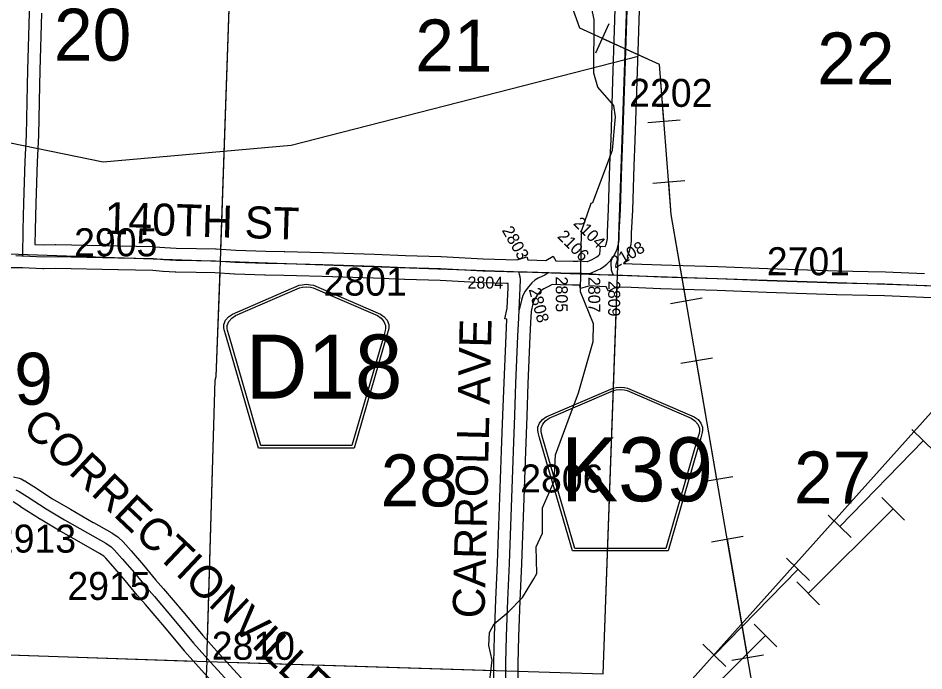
# Model space of a CAD drawing. Extents: x -157.2 to -99.3, y 12.2 to 46.2.
# Drawn here: x -143.029 to -140.761, y 36.094 to 37.727 of the extents above; entities that cross this region are included whole.
import ezdxf

# ---------------------------------------------------------------- set-up
doc = ezdxf.new("R2010")
doc.units = 0
for name, color, linetype in [('tdCoHydroRiver', 7, 'Continuous'), ('tdCoPipe', 7, 'Continuous'), ('tdCoPipe1', 7, 'Continuous'), ('tdCoPipe2', 7, 'Continuous'), ('tdCoSecRdNmbr', 7, 'Continuous'), ('tdCoSecRdTxt', 7, 'Continuous'), ('tdCoSecRteBand', 7, 'Continuous'), ('tdCoSecRteCL', 7, 'Continuous'), ('tdCoSectLine', 7, 'Continuous'), ('tdCoSectLinePart', 7, 'Continuous'), ('tdCoSectNmbr', 7, 'Continuous'), ('tdCoShieldCoRte', 7, 'Continuous'), ('tdCoSurfAsphalt', 7, 'Continuous'), ('tdCoSurfGravel', 7, 'Continuous')]:
    doc.layers.add(name, color=color, linetype=linetype)

msp = doc.modelspace()

# ---------------------------------------------------------------- linework, layer by layer
at = {"layer": 'tdCoHydroRiver'}
for points in [[(-141.6263, 36.7898), (-141.5897, 36.9182), (-141.5885, 36.9624), (-141.6211, 37.0425), (-141.6186, 37.1941), (-141.5946, 37.2644), (-141.5898, 37.2658), (-141.5406, 37.3969), (-141.5336, 37.4804), (-141.5376, 37.509), (-141.5774, 37.5546), (-141.5875, 37.5896), (-141.587, 37.7239), (-141.5954, 37.7621)], [(-141.7375, 36.3241), (-141.7307, 36.3381), (-141.7317, 36.4044), (-141.7164, 36.4387), (-141.7159, 36.5018), (-141.6869, 36.5688), (-141.6832, 36.635), (-141.6519, 36.7208), (-141.6263, 36.7898)], [(-141.8529, 36.0278), (-141.842, 36.1206), (-141.8503, 36.1572), (-141.8492, 36.1903), (-141.8374, 36.2121), (-141.8018, 36.2409), (-141.7659, 36.2776), (-141.7375, 36.3241)]]:
    msp.add_lwpolyline(points, dxfattribs=at)
at = {"layer": 'tdCoPipe'}
for p, q in [((-141.55, 37.7135), (-141.5833, 37.6401)), ((-141.3719, 37.4719), (-141.4521, 37.4655)), ((-141.3599, 37.3203), (-141.4402, 37.314)), ((-141.3166, 37.0264), (-141.3959, 37.0128)), ((-141.2908, 36.8766), (-141.3702, 36.8629)), ((-141.2396, 36.58), (-141.3189, 36.5663)), ((-141.2137, 36.4302), (-141.2932, 36.4165)), ((-141.1626, 36.1336), (-141.2418, 36.1199))]:
    msp.add_line(p, q, dxfattribs=at)
for points in [[(-136.934, 22.5495), (-137.7242, 24.8933), (-138.4968, 27.1666), (-138.4114, 27.2635), (-138.4614, 27.8735), (-138.7227, 28.0895), (-138.7183, 28.4663), (-139.0397, 29.2926), (-139.1184, 29.8198), (-140.0614, 32.629), (-140.3902, 33.7747), (-140.3873, 34.3489), (-140.6033, 34.3601), (-141.0238, 35.5765), (-141.1818, 36.0085), (-141.3937, 37.236), (-141.4233, 37.6118), (-141.6227, 37.7022), (-142.0941, 39.016), (-142.2605, 40.1621), (-142.7574, 40.5833), (-142.8772, 41.3829)], [(-145.5545, 32.0407), (-145.4652, 31.9559), (-145.2641, 32.039), (-144.2371, 32.0131), (-143.232, 33.3859), (-142.9301, 33.9124), (-142.0867, 34.756), (-141.6374, 35.6825), (-141.5355, 35.8566), (-140.3685, 37.1582), (-139.4239, 38.0364), (-138.0693, 39.5013), (-138.0266, 39.825), (-137.4064, 40.3449), (-136.8596, 41.0707)], [(-141.412, 37.4687), (-141.4233, 37.6118), (-141.5667, 37.6768)], [(-141.4768, 37.6316), (-142.3456, 37.409), (-142.8158, 37.3667), (-143.1182, 37.4285), (-143.3155, 37.3393), (-143.8762, 37.5293), (-144.6035, 37.4656)], [(-141.3563, 37.0196), (-141.3937, 37.236), (-141.4001, 37.3171)], [(-141.2793, 36.5732), (-141.3305, 36.8698)], [(-141.2023, 36.1267), (-141.2534, 36.4234)]]:
    msp.add_lwpolyline(points, dxfattribs=at)
at = {"layer": 'tdCoPipe1'}
for p, q in [((-140.7915, 36.6983), (-140.734, 36.6424)), ((-141.0008, 36.4834), (-140.9433, 36.4275)), ((-141.1054, 36.3759), (-141.048, 36.32)), ((-141.3147, 36.161), (-141.2573, 36.1051))]:
    msp.add_line(p, q, dxfattribs=at)
for points in [[(-140.7627, 36.6703), (-140.972, 36.4554)], [(-141.0767, 36.348), (-141.286, 36.133)]]:
    msp.add_lwpolyline(points, dxfattribs=at)
at = {"layer": 'tdCoPipe2'}
for p, q in [((-140.8664, 36.5278), (-140.81, 36.4709)), ((-141.0794, 36.3165), (-141.0229, 36.2596)), ((-141.1859, 36.2108), (-141.1294, 36.1539))]:
    msp.add_line(p, q, dxfattribs=at)
for points in [[(-140.8382, 36.4993), (-141.0512, 36.288)], [(-141.1576, 36.1824), (-141.3706, 35.9711)]]:
    msp.add_lwpolyline(points, dxfattribs=at)
at = {"layer": 'tdCoSecRteBand'}
for points in [[(-142.9701, 37.74), (-142.9746, 37.5966), (-142.9756, 37.5592), (-142.9783, 37.4343), (-142.9783, 37.4339), (-142.9783, 37.4336), (-142.9812, 37.3679), (-142.9847, 37.2634), (-142.9862, 37.1973), (-142.9868, 37.1611), (-142.9859, 37.161), (-142.9653, 37.1601), (-142.9363, 37.1608), (-142.9356, 37.1608), (-142.9349, 37.1608), (-142.7776, 37.1573), (-142.6891, 37.1556), (-142.688, 37.1556), (-142.6869, 37.1555), (-142.6615, 37.1531), (-142.6329, 37.1514), (-142.5821, 37.1507), (-142.5348, 37.1502), (-142.534, 37.1502), (-142.5332, 37.1501), (-142.4837, 37.147), (-142.4091, 37.144), (-142.3626, 37.1438), (-142.3621, 37.1438), (-142.3616, 37.1438), (-142.3299, 37.1425), (-142.2657, 37.1408), (-142.2656, 37.1408), (-142.2655, 37.1408), (-142.1368, 37.1364), (-142.1367, 37.1364), (-142.1366, 37.1364), (-142.0591, 37.1332), (-141.9705, 37.1307), (-141.9702, 37.1307), (-141.9698, 37.1307), (-141.8646, 37.1253), (-141.7795, 37.123), (-141.755, 37.13), (-141.7529, 37.1223), (-141.7081, 37.1211), (-141.6898, 37.1321), (-141.6829, 37.1205), (-141.6396, 37.1194), (-141.6288, 37.1192), (-141.6288, 37.12), (-141.6042, 37.1183)], [(-141.6042, 37.1183), (-141.6036, 37.1184), (-141.592, 37.1235), (-141.586, 37.1265), (-141.5802, 37.1304), (-141.5747, 37.1346), (-141.5723, 37.1368), (-141.5706, 37.1566), (-141.559, 37.1556), (-141.5574, 37.1593), (-141.5551, 37.1679), (-141.5538, 37.1762), (-141.5538, 37.1903), (-141.5538, 37.1911), (-141.5538, 37.1918), (-141.5508, 37.2495), (-141.5474, 37.3597), (-141.5474, 37.3598), (-141.5474, 37.36), (-141.5446, 37.4237), (-141.54, 37.5705), (-141.54, 37.5706), (-141.54, 37.5706), (-141.5358, 37.697), (-141.5343, 37.7495)], [(-141.4743, 37.7476), (-141.4758, 37.6953), (-141.4758, 37.6952), (-141.4758, 37.6951), (-141.48, 37.5686), (-141.4847, 37.4217), (-141.4847, 37.4215), (-141.4847, 37.4213), (-141.4874, 37.3576), (-141.4908, 37.2473), (-141.4909, 37.247), (-141.4909, 37.2467), (-141.4938, 37.1895), (-141.4938, 37.1738), (-141.4938, 37.1714), (-141.4942, 37.169), (-141.4962, 37.1569), (-141.4964, 37.1555), (-141.4967, 37.1542), (-141.4999, 37.1418), (-141.5006, 37.1394), (-141.5016, 37.1372), (-141.5042, 37.1312), (-141.5012, 37.1288), (-141.5132, 37.1137), (-141.5073, 37.1135), (-141.4916, 37.1129), (-141.4915, 37.1129), (-141.4915, 37.1129), (-141.4182, 37.11), (-141.3639, 37.1085), (-141.3638, 37.1085), (-141.3638, 37.1085), (-141.2772, 37.1058), (-141.2771, 37.1058), (-141.277, 37.1058), (-141.153, 37.1011), (-140.9779, 37.0949), (-140.9007, 37.0935), (-140.9006, 37.0935), (-140.9005, 37.0935), (-140.8578, 37.0922), (-140.8577, 37.0922), (-140.8575, 37.0922), (-140.7599, 37.0885)], [(-141.8374, 36.0036), (-141.8379, 36.1136), (-141.8379, 36.114), (-141.8379, 36.1145), (-141.8361, 36.1813), (-141.8361, 36.1815), (-141.8361, 36.1817), (-141.8327, 36.2717), (-141.8327, 36.2717), (-141.8327, 36.2718), (-141.829, 36.3642), (-141.8194, 36.6214), (-141.8189, 36.6445), (-141.8189, 36.6448), (-141.8189, 36.6451), (-141.8154, 36.7338), (-141.8125, 36.8154), (-141.8125, 36.8155), (-141.8125, 36.8156), (-141.8075, 36.9332), (-141.8075, 36.9333), (-141.8075, 36.9334), (-141.8055, 36.9738), (-141.8105, 36.9749), (-141.8044, 37.0014), (-141.8024, 37.053), (-141.8023, 37.0531), (-141.8023, 37.0531), (-141.8019, 37.0636), (-141.8065, 37.0637), (-141.8666, 37.0653), (-141.867, 37.0653), (-141.8673, 37.0653), (-141.9725, 37.0707), (-142.061, 37.0732), (-142.0612, 37.0732), (-142.0614, 37.0732), (-142.1389, 37.0764), (-142.2675, 37.0808), (-142.3317, 37.0826), (-142.3319, 37.0826), (-142.3321, 37.0826), (-142.3634, 37.0838), (-142.41, 37.084), (-142.4105, 37.084), (-142.411, 37.0841), (-142.4865, 37.087), (-142.4868, 37.087), (-142.4872, 37.087), (-142.5362, 37.0902), (-142.5828, 37.0907), (-142.5828, 37.0907), (-142.5829, 37.0907), (-142.6344, 37.0914), (-142.6351, 37.0914), (-142.6357, 37.0915), (-142.6656, 37.0932), (-142.6661, 37.0932), (-142.6667, 37.0933), (-142.6914, 37.0956), (-142.7788, 37.0974), (-142.7789, 37.0974), (-142.7789, 37.0974), (-142.9355, 37.1008), (-142.9649, 37.1001), (-142.966, 37.1), (-142.9671, 37.1001), (-143.0182, 37.1025), (-143.0478, 37.103)], [(-140.6449, 37.0246), (-140.762, 37.0286), (-140.7621, 37.0286), (-140.7621, 37.0286), (-140.8597, 37.0323), (-140.902, 37.0335), (-140.9793, 37.035), (-140.9796, 37.035), (-140.9798, 37.035), (-141.1551, 37.0411), (-141.1552, 37.0411), (-141.1552, 37.0411), (-141.2792, 37.0458), (-141.3656, 37.0485), (-141.42, 37.05), (-141.4202, 37.05), (-141.4204, 37.05), (-141.4939, 37.053), (-141.5315, 37.0544), (-141.5509, 37.0441), (-141.5569, 37.0553), (-141.5725, 37.0559), (-141.573, 37.056), (-141.5734, 37.056), (-141.5976, 37.0577), (-141.6212, 37.0507), (-141.6237, 37.0592), (-141.6405, 37.0594), (-141.6407, 37.0594), (-141.6409, 37.0594), (-141.6709, 37.0602), (-141.6922, 37.0607), (-141.6953, 37.0589), (-141.6965, 37.0582), (-141.6976, 37.0576), (-141.7128, 37.0502), (-141.7171, 37.0477), (-141.7208, 37.0442), (-141.7275, 37.0365), (-141.734, 37.0277), (-141.7376, 37.0211), (-141.74, 37.0137), (-141.7447, 36.9934), (-141.7458, 36.9662), (-141.7458, 36.9662), (-141.7476, 36.9306), (-141.7525, 36.8131), (-141.7555, 36.7316), (-141.7555, 36.7316), (-141.7555, 36.7315), (-141.7589, 36.643), (-141.7594, 36.6199), (-141.7594, 36.6196), (-141.7594, 36.6194), (-141.769, 36.3619), (-141.769, 36.3619), (-141.769, 36.3618), (-141.7727, 36.2694), (-141.7762, 36.1796), (-141.7779, 36.1134), (-141.7774, 36.004)], [(-143.0403, 36.58), (-143.0267, 36.5763), (-143.0238, 36.5755), (-143.0212, 36.5742), (-143.0128, 36.57), (-143.0112, 36.5692), (-143.0096, 36.5682), (-142.99, 36.5552), (-142.9431, 36.5248), (-142.898, 36.4984), (-142.8407, 36.4657), (-142.8406, 36.4656), (-142.8406, 36.4656), (-142.7947, 36.4392), (-142.794, 36.4388), (-142.7933, 36.4383), (-142.7797, 36.4294), (-142.7775, 36.428), (-142.7756, 36.4262), (-142.7677, 36.4188), (-142.7667, 36.4179), (-142.7658, 36.4169), (-142.7461, 36.3947), (-142.7459, 36.3945), (-142.7458, 36.3943), (-142.7152, 36.3588), (-142.715, 36.3586), (-142.7148, 36.3583), (-142.685, 36.3222), (-142.6651, 36.2997), (-142.6649, 36.2995), (-142.6648, 36.2993), (-142.6162, 36.2423), (-142.6161, 36.2422), (-142.616, 36.2421), (-142.5667, 36.1829), (-142.5252, 36.1359), (-142.445, 36.0485)], [(-142.489, 36.0077), (-142.5696, 36.0955), (-142.5698, 36.0958), (-142.5701, 36.096), (-142.612, 36.1436), (-142.6122, 36.1439), (-142.6125, 36.1442), (-142.662, 36.2035), (-142.7103, 36.2602), (-142.7303, 36.2829), (-142.7307, 36.2833), (-142.731, 36.2837), (-142.7609, 36.3199), (-142.7911, 36.355), (-142.8097, 36.376), (-142.8147, 36.3807), (-142.8254, 36.3877), (-142.8705, 36.4136), (-142.9279, 36.4464), (-142.928, 36.4464), (-142.9282, 36.4465), (-142.9741, 36.4734), (-142.9746, 36.4737), (-142.9752, 36.4741), (-143.0228, 36.5049), (-143.0229, 36.505), (-143.023, 36.5051), (-143.0413, 36.5172)]]:
    msp.add_lwpolyline(points, dxfattribs=at)
at = {"layer": 'tdCoSecRteCL'}
for points in [[(-143.0173, 37.1325), (-143.0162, 37.1979), (-143.0147, 37.2643), (-143.0112, 37.3691), (-143.0083, 37.4349), (-143.0055, 37.5599), (-143.0046, 37.5974), (-143.0001, 37.741), (-142.9996, 37.7705), (-142.9952, 37.9077), (-142.9908, 38.0502), (-142.9873, 38.1506), (-142.9872, 38.1518), (-142.9872, 38.1521)], [(-141.5433, 37.1241), (-141.5391, 37.1294), (-141.5339, 37.1383), (-141.529, 37.1494), (-141.5258, 37.1617), (-141.5238, 37.1738), (-141.5238, 37.1903), (-141.5208, 37.2483), (-141.5174, 37.3587), (-141.5147, 37.4226), (-141.51, 37.5696), (-141.5058, 37.6961), (-141.5043, 37.7486), (-141.5018, 37.814), (-141.4991, 37.9079), (-141.4942, 38.0539), (-141.4937, 38.0767)], [(-143.0345, 37.1333), (-143.0193, 37.1326), (-143.0173, 37.1325)], [(-143.0173, 37.1325), (-142.9657, 37.1301), (-142.9356, 37.1308), (-142.7782, 37.1273), (-142.6897, 37.1256), (-142.6638, 37.1232), (-142.634, 37.1214), (-142.5824, 37.1207), (-142.5351, 37.1202), (-142.4853, 37.117), (-142.4098, 37.114), (-142.3627, 37.1138), (-142.3309, 37.1125), (-142.2665, 37.1108), (-142.1378, 37.1064), (-142.0601, 37.1032), (-141.9713, 37.1007), (-141.8658, 37.0953), (-141.7757, 37.0929)], [(-141.6009, 37.088), (-141.5933, 37.0902), (-141.5793, 37.0964), (-141.5709, 37.1005), (-141.5628, 37.106), (-141.5554, 37.1116), (-141.5485, 37.1181), (-141.545, 37.122), (-141.5433, 37.1241)], [(-141.5385, 37.0847), (-141.5401, 37.0877), (-141.5418, 37.0917), (-141.5433, 37.0966), (-141.5438, 37.1028), (-141.5443, 37.1082), (-141.5443, 37.1134), (-141.5433, 37.1241)], [(-141.7745, 36.9974), (-141.7724, 37.0518), (-141.7714, 37.074), (-141.7721, 37.0804), (-141.7736, 37.0856), (-141.7757, 37.0929)], [(-141.7757, 37.0929), (-141.7543, 37.0923), (-141.7002, 37.0909)], [(-141.7002, 37.0909), (-141.7107, 37.0846), (-141.727, 37.0767), (-141.7354, 37.0718), (-141.7425, 37.0649), (-141.7509, 37.0553), (-141.7593, 37.0439), (-141.7652, 37.0331), (-141.7689, 37.0217), (-141.7745, 36.9974)], [(-141.7002, 37.0909), (-141.6402, 37.0894), (-141.6177, 37.0891), (-141.6009, 37.088)], [(-141.6009, 37.088), (-141.5714, 37.0859), (-141.5385, 37.0847)], [(-141.5385, 37.0847), (-141.4927, 37.083), (-141.4192, 37.08), (-141.3647, 37.0785), (-141.2781, 37.0758), (-141.1541, 37.0711), (-140.9788, 37.065), (-140.9013, 37.0635), (-140.8587, 37.0622), (-140.761, 37.0585), (-140.6439, 37.0546), (-140.5293, 37.051)], [(-141.8004, 35.6965), (-141.8005, 35.7071), (-141.803, 35.7894), (-141.8044, 35.838), (-141.8064, 35.9465), (-141.8074, 36.0037), (-141.8079, 36.1137), (-141.8062, 36.1805), (-141.8027, 36.2706), (-141.799, 36.363), (-141.7894, 36.6205), (-141.7889, 36.6439), (-141.7854, 36.7327), (-141.7825, 36.8143), (-141.7776, 36.932), (-141.7753, 36.9773), (-141.7745, 36.9974)], [(-143.0346, 36.5474), (-143.0262, 36.5432), (-143.0065, 36.5301), (-142.9589, 36.4993), (-142.913, 36.4724), (-142.8556, 36.4396), (-142.8097, 36.4132), (-142.7961, 36.4043), (-142.7882, 36.3969), (-142.7685, 36.3748), (-142.7379, 36.3392), (-142.7078, 36.3027), (-142.6876, 36.2798), (-142.639, 36.2228), (-142.5895, 36.1634), (-142.5475, 36.1158), (-142.4669, 36.028)]]:
    msp.add_lwpolyline(points, dxfattribs=at)
at = {"layer": 'tdCoSectLine'}
for points in [[(-142.5224, 37.1194), (-142.4882, 38.1148)], [(-141.5284, 37.0843), (-141.4941, 38.0767)], [(-143.5114, 37.1535), (-142.5224, 37.1194)], [(-142.5564, 36.1172), (-142.5356, 36.8218), (-142.5332, 36.8306), (-142.5224, 37.1194)], [(-142.5224, 37.1194), (-141.5284, 37.0843)], [(-141.5642, 36.0865), (-141.5284, 37.0843)], [(-141.5284, 37.0843), (-140.5297, 37.051)], [(-143.5489, 36.151), (-142.5564, 36.1172)], [(-142.5564, 36.1172), (-142.6022, 35.1233)], [(-142.5564, 36.1172), (-141.5642, 36.0865)]]:
    msp.add_lwpolyline(points, dxfattribs=at)
at = {"layer": 'tdCoSectLinePart'}
for points in [[(-142.5213, 37.1493), (-142.4882, 38.1148)], [(-142.5549, 36.1691), (-142.5356, 36.8218), (-142.5332, 36.8306), (-142.5235, 37.0894)], [(-141.5642, 36.0865), (-141.5294, 37.0543)], [(-143.2686, 36.1415), (-142.5901, 36.1184)], [(-142.5071, 36.1157), (-141.8382, 36.095)]]:
    msp.add_lwpolyline(points, dxfattribs=at)
at = {"layer": 'tdCoShieldCoRte'}
for points in [[(-142.4271, 36.6512), (-142.509, 36.9341), (-142.5129, 36.9473), (-142.5136, 36.9532), (-142.5136, 36.961), (-142.5094, 36.9713), (-142.5021, 36.9798), (-142.4925, 36.9865), (-142.3253, 37.0588), (-142.3177, 37.0604), (-142.3073, 37.0614), (-142.2969, 37.0604), (-142.2894, 37.0588), (-142.1221, 36.9865), (-142.1125, 36.9798), (-142.1053, 36.9713), (-142.101, 36.961), (-142.101, 36.9532), (-142.1017, 36.9473), (-142.1056, 36.9341), (-142.1876, 36.6512)], [(-142.4212, 36.6576), (-142.501, 36.9328), (-142.5047, 36.9455), (-142.5054, 36.9511), (-142.5054, 36.9586), (-142.5013, 36.9685), (-142.4943, 36.9767), (-142.4851, 36.9831), (-142.3245, 37.0525), (-142.3173, 37.0541), (-142.3073, 37.055), (-142.2973, 37.0541), (-142.2901, 37.0525), (-142.1295, 36.9831), (-142.1203, 36.9767), (-142.1133, 36.9685), (-142.1093, 36.9586), (-142.1093, 36.9511), (-142.11, 36.9455), (-142.1137, 36.9328), (-142.1934, 36.6576)], [(-141.6413, 36.3941), (-141.7233, 36.677), (-141.7272, 36.6902), (-141.7279, 36.6961), (-141.7279, 36.7039), (-141.7237, 36.7142), (-141.7164, 36.7227), (-141.7068, 36.7294), (-141.5395, 36.8017), (-141.532, 36.8034), (-141.5216, 36.8043), (-141.5112, 36.8034), (-141.5036, 36.8017), (-141.3364, 36.7294), (-141.3268, 36.7227), (-141.3195, 36.7142), (-141.3153, 36.7039), (-141.3153, 36.6961), (-141.316, 36.6902), (-141.3199, 36.677), (-141.4018, 36.3941)], [(-141.6355, 36.4005), (-141.7152, 36.6757), (-141.7189, 36.6884), (-141.7196, 36.694), (-141.7196, 36.7015), (-141.7156, 36.7114), (-141.7086, 36.7196), (-141.6994, 36.726), (-141.5388, 36.7954), (-141.5316, 36.797), (-141.5216, 36.7979), (-141.5116, 36.797), (-141.5044, 36.7954), (-141.3438, 36.726), (-141.3346, 36.7196), (-141.3276, 36.7114), (-141.3235, 36.7015), (-141.3235, 36.694), (-141.3242, 36.6884), (-141.328, 36.6757), (-141.4077, 36.4005)]]:
    msp.add_lwpolyline(points, close=True, dxfattribs=at)
at = {"layer": 'tdCoSurfAsphalt'}
msp.add_lwpolyline([(-143.0346, 36.5474), (-143.0262, 36.5432), (-143.0065, 36.5301), (-142.9589, 36.4993), (-142.913, 36.4724), (-142.8556, 36.4396), (-142.8097, 36.4132), (-142.7961, 36.4043), (-142.7882, 36.3969), (-142.7685, 36.3748), (-142.7379, 36.3392), (-142.7078, 36.3027), (-142.6876, 36.2798), (-142.639, 36.2228), (-142.5895, 36.1634), (-142.5475, 36.1158), (-142.4669, 36.028)], dxfattribs=at)
at = {"layer": 'tdCoSurfGravel'}
for points in [[(-143.0173, 37.1325), (-143.0162, 37.1979), (-143.0147, 37.2643), (-143.0112, 37.3691), (-143.0083, 37.4349), (-143.0055, 37.5599), (-143.0046, 37.5974), (-143.0001, 37.741), (-142.9996, 37.7705), (-142.9952, 37.9077), (-142.9908, 38.0502), (-142.9873, 38.1506), (-142.9872, 38.1518)], [(-141.6009, 37.088), (-141.5933, 37.0902), (-141.5793, 37.0964), (-141.5709, 37.1005), (-141.5628, 37.106), (-141.5554, 37.1116), (-141.5485, 37.1181), (-141.545, 37.122), (-141.5433, 37.1241), (-141.5391, 37.1294), (-141.5339, 37.1383), (-141.529, 37.1494), (-141.5258, 37.1617), (-141.5238, 37.1738), (-141.5238, 37.1903), (-141.5208, 37.2483), (-141.5174, 37.3587), (-141.5147, 37.4226), (-141.51, 37.5696), (-141.5058, 37.6961), (-141.5043, 37.7486)], [(-143.0345, 37.1333), (-143.0193, 37.1326)], [(-143.0193, 37.1326), (-143.0173, 37.1325), (-142.9657, 37.1301), (-142.9356, 37.1308), (-142.7782, 37.1273), (-142.6897, 37.1256), (-142.6638, 37.1232), (-142.634, 37.1214), (-142.5824, 37.1207), (-142.5351, 37.1202), (-142.4853, 37.117), (-142.4098, 37.114), (-142.3627, 37.1138), (-142.3309, 37.1125), (-142.2665, 37.1108), (-142.1378, 37.1064), (-142.0601, 37.1032), (-141.9713, 37.1007), (-141.8658, 37.0953), (-141.7757, 37.0929), (-141.7543, 37.0923), (-141.7002, 37.0909)], [(-141.5385, 37.0847), (-141.5401, 37.0877), (-141.5418, 37.0917), (-141.5433, 37.0966), (-141.5438, 37.1028), (-141.5443, 37.1082), (-141.5443, 37.1134), (-141.5433, 37.1241)], [(-141.7745, 36.9974), (-141.7724, 37.0518), (-141.7714, 37.074), (-141.7721, 37.0804), (-141.7736, 37.0856), (-141.7757, 37.0929)], [(-141.7002, 37.0909), (-141.7107, 37.0846), (-141.727, 37.0767), (-141.7354, 37.0718), (-141.7425, 37.0649), (-141.7509, 37.0553), (-141.7593, 37.0439), (-141.7652, 37.0331), (-141.7689, 37.0217), (-141.7745, 36.9974)], [(-141.7002, 37.0909), (-141.6402, 37.0894), (-141.6177, 37.0891), (-141.6009, 37.088)], [(-141.6009, 37.088), (-141.5714, 37.0859), (-141.5385, 37.0847), (-141.4927, 37.083), (-141.4192, 37.08), (-141.3647, 37.0785), (-141.2781, 37.0758), (-141.1541, 37.0711), (-140.9788, 37.065), (-140.9013, 37.0635), (-140.8587, 37.0622), (-140.761, 37.0585), (-140.6439, 37.0546), (-140.5293, 37.051)], [(-141.8004, 35.6965), (-141.8005, 35.7071), (-141.803, 35.7894), (-141.8044, 35.838), (-141.8064, 35.9465), (-141.8074, 36.0037), (-141.8079, 36.1137), (-141.8062, 36.1805), (-141.8027, 36.2706), (-141.799, 36.363), (-141.7894, 36.6205), (-141.7889, 36.6439), (-141.7854, 36.7327), (-141.7825, 36.8143), (-141.7776, 36.932), (-141.7753, 36.9773), (-141.7745, 36.9974)]]:
    msp.add_lwpolyline(points, dxfattribs=at)

# ---------------------------------------------------------------- texts
at = {"layer": 'tdCoSecRdNmbr'}
for s, height, rotation, p in [('2202', 0.07, 359.892, (-141.499, 37.5056)), ('2104', 0.03, 314.8917, (-141.6406, 37.2121)), ('2905', 0.07, 359.891, (-142.8888, 37.1317)), ('2803', 0.03, 299.8917, (-141.8187, 37.1965)), ('2106', 0.03, 314.8917, (-141.6807, 37.1795)), ('2108', 0.03, 29.8922, (-141.5345, 37.1004)), ('2701', 0.07, 359.8923, (-141.1546, 37.0842)), ('2801', 0.07, 359.8914, (-142.2644, 37.0332)), ('2804', 0.03, 359.8917, (-141.9039, 37.0507)), ('2805', 0.03, 269.8921, (-141.6828, 37.0809)), ('2807', 0.03, 269.8922, (-141.6015, 37.0799)), ('2808', 0.03, 284.8919, (-141.7508, 37.0488)), ('2809', 0.03, 269.8922, (-141.5516, 37.07)), ('2806', 0.07, 359.8919, (-141.7719, 36.5406)), ('2913', 0.07, 359.8909, (-143.0921, 36.3902)), ('2915', 0.07, 359.891, (-142.9056, 36.2717)), ('2810', 0.07, 359.8913, (-142.5443, 36.122))]:
    msp.add_text(s, height=height, rotation=rotation, dxfattribs=at).set_placement(p)
at = {"layer": 'tdCoSecRdTxt'}
for s, rotation, p in [('140TH ST', 358.2622, (-142.8134, 37.1878)), ('CARROLL AVE', 88.6182, (-141.8614, 36.2248)), ('CORRECTIONVILLE RD', 316.6092, (-143.0218, 36.7))]:
    msp.add_text(s, height=0.08, rotation=rotation, dxfattribs=at).set_placement(p)
at = {"layer": 'tdCoSectNmbr'}
for s, rotation, p in [('20', 359.8909, (-142.9392, 37.6211)), ('21', 359.8915, (-142.0348, 37.5941)), ('22', 359.8923, (-141.0285, 37.5616)), ('29', 359.8908, (-143.1356, 36.7604)), ('27', 359.8923, (-141.0867, 36.513)), ('28', 359.8916, (-142.1213, 36.5058))]:
    msp.add_text(s, height=0.13, rotation=rotation, dxfattribs=at).set_placement(p)
at = {"layer": 'tdCoShieldCoRte'}
for s, p in [('D18', (-142.4593, 36.7755)), ('K39', (-141.6696, 36.5184))]:
    msp.add_text(s, height=0.16, dxfattribs=at).set_placement(p)

doc.saveas('drawing.dxf')
